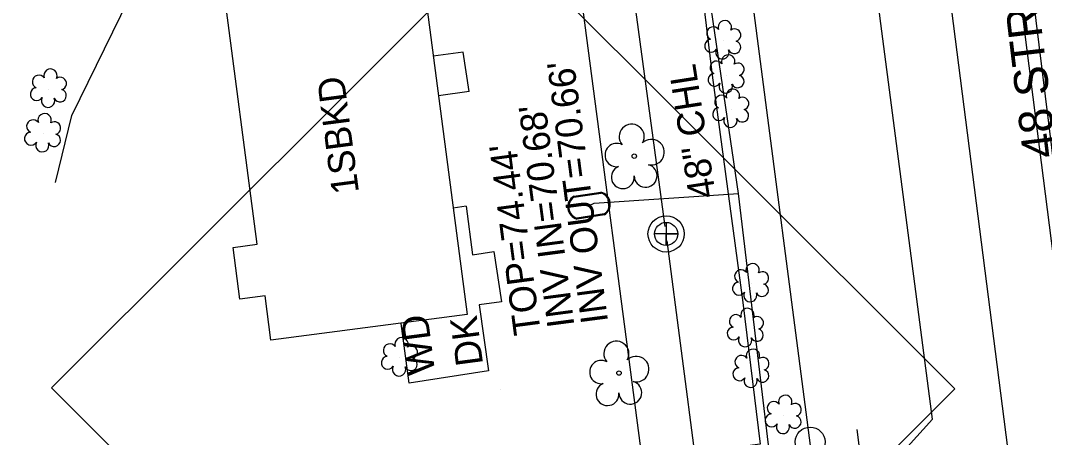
# Model space of a CAD drawing. Extents: x 2364404 to 2371833, y 798876 to 809754.
# Drawn here: x 2368307.8 to 2368459.4, y 807393.5 to 807455.3 of the extents above; entities that cross this region are included whole.
import ezdxf

# ---------------------------------------------------------------- set-up
doc = ezdxf.new("R2010")
doc.units = 0
for name, color, linetype in [('CTL Supplemental Horizontal and Vertical CELL', 7, 'Continuous'), ('Exist Building', 7, 'Continuous'), ('Exist Building Text', 7, 'Continuous'), ('Exist Other Culture Area Outline', 7, 'Continuous'), ('Exist Other Culture Area Outline Text', 7, 'Continuous'), ('Exist Other Culture Fence Line', 7, 'Continuous'), ('Exist Other Culture Fence Line Text', 7, 'Continuous'), ('Exist Property Iron Pin CELL', 7, 'Continuous'), ('Exist Right of Way Easement Line', 7, 'Continuous'), ('Exist Right of Way Line', 7, 'Continuous'), ('Exist Roads EOP', 7, 'Continuous'), ('Exist Structure Minor Pipes RCP 15 Inch', 7, 'Continuous'), ('Exist Utilities Gas UG Line SUE LOS B', 7, 'Continuous'), ('Exist Utilities Sanitary Sewer Manhole CELL', 7, 'Continuous'), ('Exist Utilities Sanitary Sewer Manhole Top Elevation', 7, 'Continuous'), ('Exist Utilities Sanitary Sewer UG Line', 7, 'Continuous'), ('Exist Utilities Sanitary Sewer UG Line Invert Elevation', 7, 'Continuous'), ('Exist Utilities Telephone UG FO SUE LOS B Text', 7, 'Continuous'), ('Exist Utilities Water Meter CELL', 7, 'Continuous'), ('Exist Utilities Water UG Line SUE LOS B', 7, 'Continuous'), ('Exist Vegetation Shrub CELL', 7, 'Continuous'), ('Exist Vegetation Tree CELL', 7, 'Continuous'), ('Prop Horizontal Alignment', 7, 'Continuous')]:
    doc.layers.add(name, color=color, linetype=linetype)

msp = doc.modelspace()

# ---------------------------------------------------------------- linework, layer by layer
at = {"layer": 'CTL Supplemental Horizontal and Vertical CELL'}
msp.add_line((2368378.89, 807400.61), (2368378.89, 807400.61), dxfattribs=at)
msp.add_lwpolyline([(2368312.4, 807400.83), (2368379.23, 807467.66), (2368446.17, 807400.72), (2368379.35, 807333.89)], close=True, dxfattribs=at)
at = {"layer": 'Exist Building'}
msp.add_lwpolyline([(2368366.97, 807464.89), (2368373.94, 807411.7), (2368344.89, 807407.89), (2368344.02, 807414.48), (2368340.29, 807413.99), (2368339.28, 807421.68), (2368342.85, 807422.14), (2368337.75, 807461.06)], close=True, dxfattribs=at)
at = {"layer": 'Exist Other Culture Area Outline'}
for p, q in [((2368374.22, 807444.77), (2368369.69, 807444.17)), ((2368373.8, 807427.79), (2368371.87, 807427.47))]:
    msp.add_line(p, q, dxfattribs=at)
for points in [[(2368374.22, 807444.77), (2368373.34, 807450.6), (2368368.92, 807450.01)], [(2368373.8, 807427.79), (2368374.76, 807420.55), (2368377.91, 807421.08), (2368379.03, 807413.61), (2368375.71, 807413.14), (2368377.1, 807403.35)], [(2368377.1, 807403.35), (2368365.37, 807401.53), (2368364.15, 807410.41)]]:
    msp.add_lwpolyline(points, dxfattribs=at)
at = {"layer": 'Exist Other Culture Fence Line'}
msp.add_lwpolyline([(2368408.43, 807462), (2368410.22, 807447.2), (2368414.77, 807413.48), (2368417.34, 807392.49), (2368374.59, 807386.82), (2368352.65, 807384.34), (2368342.56, 807382.91), (2368342.36, 807384.28), (2368321.98, 807381.07), (2368304.49, 807378.27), (2368301.17, 807377.76)], dxfattribs=at)
at = {"layer": 'Exist Property Iron Pin CELL'}
msp.add_circle((2368424.73, 807392.82), 2.2, dxfattribs=at)
at = {"layer": 'Exist Right of Way Easement Line'}
msp.add_line((2368511.71, 806538.64), (2368344.2, 807814.14), dxfattribs=at)
at = {"layer": 'Exist Right of Way Line'}
msp.add_line((2368533.02, 806560.45), (2368368.2, 807827.36), dxfattribs=at)
at = {"layer": 'Exist Roads EOP'}
for points in [[(2368458.85, 807273.24), (2368452.4, 807323.88), (2368446.15, 807368.12), (2368444.02, 807369.35), (2368441.6, 807369.34), (2368439.16, 807392.12), (2368442.82, 807396.21), (2368435.2, 807454.89), (2368429.11, 807503.15), (2368423.49, 807547.61), (2368418.51, 807586.84), (2368409.79, 807654.27), (2368402.88, 807704.72), (2368396.58, 807752.35), (2368389.7, 807800.7), (2368383.01, 807844.61), (2368373.21, 807897.74)], [(2368479.96, 807275.52), (2368472.82, 807329.17), (2368467.3, 807372.73), (2368463.49, 807399.04), (2368455.99, 807457.89), (2368450.28, 807505.61), (2368444.32, 807550.36), (2368439.14, 807589.77), (2368430.88, 807657.09), (2368424.4, 807706.96), (2368418, 807755.78), (2368415.07, 807804.32), (2368408.4, 807848.6), (2368404.75, 807897.99)]]:
    msp.add_lwpolyline(points, dxfattribs=at)
at = {"layer": 'Exist Structure Minor Pipes RCP 15 Inch'}
msp.add_line((2368431.62, 807394.66), (2368436.04, 807362.58), dxfattribs=at)
at = {"layer": 'Exist Utilities Gas UG Line SUE LOS B'}
for points in [[(2368482.33, 807269.18), (2368476.59, 807310.66), (2368475.28, 807318.93), (2368469.46, 807367.86), (2368462.89, 807417.28), (2368456.74, 807466.98), (2368452.98, 807496.64), (2368450.66, 807516.79), (2368444.57, 807565.67), (2368442.07, 807583.58), (2368437.6, 807615.09), (2368434.95, 807636.28), (2368430.96, 807664.36), (2368426.87, 807696.93), (2368423.49, 807727.61), (2368418.1, 807767.6), (2368413.6, 807813.99), (2368409, 807861.86), (2368407.26, 807895.83), (2368407.32, 807898.29), (2368407.49, 807900.26)], [(2368313, 807431.3), (2368315.43, 807441.24), (2368326.34, 807463.56), (2368329.2, 807470.06), (2368362.61, 807484.12), (2368377.08, 807485.2), (2368429.76, 807491.87), (2368452.98, 807496.64)]]:
    msp.add_lwpolyline(points, dxfattribs=at)
at = {"layer": 'Exist Utilities Sanitary Sewer Manhole CELL'}
msp.add_lwpolyline([(2368403.41, 807425.38), (2368403.41, 807421.96), (2368403.41, 807423.67), (2368405.12, 807423.67), (2368401.69, 807423.67)], dxfattribs=at)
for radius in [2.69, 1.71]:
    msp.add_circle((2368403.41, 807423.67), radius, dxfattribs=at)
at = {"layer": 'Exist Utilities Sanitary Sewer UG Line'}
for p, q in [((2368403.25, 807424.76), (2368350.71, 807816.86)), ((2368454.19, 807037.23), (2368403.54, 807422.66))]:
    msp.add_line(p, q, dxfattribs=at)
at = {"layer": 'Exist Utilities Water Meter CELL'}
msp.add_line((2368391.99, 807427.87), (2368391.99, 807427.87), dxfattribs=at)
for points in [[(2368389.72, 807429.25), (2368393.75, 807429.86)], [(2368389.74, 807429.11), (2368393.77, 807429.72)], [(2368394.24, 807426.63), (2368390.19, 807426.02)], [(2368394.26, 807426.5), (2368390.21, 807425.88)]]:
    msp.add_lwpolyline(points, dxfattribs=at)
for centre, radius, start, end in [((2368390.7, 807427.67), 1.86, 121.8352, 254.6366), ((2368390.71, 807427.67), 1.73, 123.9581, 252.4396), ((2368393.27, 807428.07), 1.86, 302.3055, 74.9656), ((2368393.28, 807428.07), 1.73, 303.7844, 73.53)]:
    msp.add_arc(centre, radius, start, end, dxfattribs=at)
at = {"layer": 'Exist Utilities Water UG Line SUE LOS B'}
for points in [[(2368435.61, 807263.12), (2368428.93, 807315.03), (2368426.08, 807333.8), (2368421.96, 807363.83), (2368414.11, 807429.65), (2368405.9, 807485.75), (2368402.48, 807516.76), (2368394.93, 807570.69), (2368390.68, 807599.07), (2368390.12, 807605.12), (2368383.55, 807658.17), (2368377.22, 807707.96), (2368370.41, 807753.28)], [(2368391.99, 807427.87), (2368392.75, 807428.22), (2368414.11, 807429.65)]]:
    msp.add_lwpolyline(points, dxfattribs=at)
at = {"layer": 'Exist Vegetation Shrub CELL'}
for p, q in [((2368411.87, 807452.28), (2368411.87, 807452.28)), ((2368412.37, 807447.21), (2368412.37, 807447.21)), ((2368312.02, 807445.11), (2368312.02, 807445.11)), ((2368413.06, 807442.13), (2368413.06, 807442.13)), ((2368311.16, 807438.5), (2368311.16, 807438.5)), ((2368415.98, 807416.26), (2368415.98, 807416.26)), ((2368415.21, 807409.61), (2368415.21, 807409.61)), ((2368363.99, 807405.27), (2368363.99, 807405.27)), ((2368416.04, 807403.56), (2368416.04, 807403.56)), ((2368420.82, 807396.73), (2368420.82, 807396.73))]:
    msp.add_line(p, q, dxfattribs=at)
for centre, radius, start, end in [((2368412.1, 807454.32), 0.99, 334.8391, 200.4717), ((2368410.39, 807453.41), 0.968, 35.8908, 245.4216), ((2368413.54, 807453.15), 0.929, 284.4567, 126.0861), ((2368410.07, 807451.58), 0.955, 95.1099, 327.9534), ((2368413.51, 807451.35), 0.937, 204.9913, 73.4601), ((2368411.74, 807450.6), 0.984, 151.2797, 21.387), ((2368412.6, 807449.25), 0.99, 334.8391, 200.4717), ((2368410.89, 807448.34), 0.968, 35.8908, 245.4216), ((2368414.04, 807448.08), 0.929, 284.4567, 126.0861), ((2368312.25, 807447.15), 0.99, 334.8391, 200.4717), ((2368410.57, 807446.51), 0.955, 95.1099, 327.9534), ((2368310.54, 807446.23), 0.968, 35.8908, 245.4216), ((2368313.7, 807445.97), 0.929, 284.4567, 126.0861), ((2368412.24, 807445.53), 0.984, 151.2797, 21.387), ((2368414.01, 807446.28), 0.937, 204.9913, 73.4601), ((2368310.22, 807444.4), 0.955, 95.1099, 327.9534), ((2368313.66, 807444.18), 0.937, 204.9913, 73.4601), ((2368411.57, 807443.26), 0.968, 35.8908, 245.4216), ((2368413.28, 807444.17), 0.99, 334.8391, 200.4717), ((2368311.9, 807443.42), 0.984, 151.2797, 21.387), ((2368414.73, 807443), 0.929, 284.4567, 126.0861), ((2368311.39, 807440.54), 0.99, 334.8391, 200.4717), ((2368411.25, 807441.43), 0.955, 95.1099, 327.9534), ((2368414.69, 807441.2), 0.937, 204.9913, 73.4601), ((2368309.68, 807439.63), 0.968, 35.8908, 245.4216), ((2368312.84, 807439.37), 0.929, 284.4567, 126.0861), ((2368412.93, 807440.45), 0.984, 151.2797, 21.387), ((2368309.36, 807437.8), 0.955, 95.1099, 327.9534), ((2368312.8, 807437.57), 0.937, 204.9913, 73.4601), ((2368311.04, 807436.82), 0.984, 151.2797, 21.387), ((2368416.21, 807418.3), 0.99, 334.8391, 200.4717), ((2368414.5, 807417.39), 0.968, 35.8908, 245.4216), ((2368417.66, 807417.13), 0.929, 284.4567, 126.0861), ((2368414.18, 807415.56), 0.955, 95.1099, 327.9534), ((2368417.62, 807415.34), 0.937, 204.9913, 73.4601), ((2368415.86, 807414.58), 0.984, 151.2797, 21.387), ((2368415.44, 807411.65), 0.99, 334.8391, 200.4717), ((2368413.73, 807410.73), 0.968, 35.8908, 245.4216), ((2368416.89, 807410.48), 0.929, 284.4567, 126.0861), ((2368413.41, 807408.9), 0.955, 95.1099, 327.9534), ((2368416.85, 807408.68), 0.937, 204.9913, 73.4601), ((2368364.22, 807407.31), 0.99, 334.8391, 200.4717), ((2368415.09, 807407.92), 0.984, 151.2797, 21.387), ((2368362.5, 807406.4), 0.968, 35.8908, 245.4216), ((2368365.66, 807406.14), 0.929, 284.4567, 126.0861), ((2368416.27, 807405.6), 0.99, 334.8391, 200.4717), ((2368362.19, 807404.56), 0.955, 95.1099, 327.9534), ((2368365.62, 807404.34), 0.937, 204.9913, 73.4601), ((2368414.56, 807404.69), 0.968, 35.8908, 245.4216), ((2368417.71, 807404.43), 0.929, 284.4567, 126.0861), ((2368363.86, 807403.58), 0.984, 151.2797, 21.387), ((2368414.24, 807402.86), 0.955, 95.1099, 327.9534), ((2368417.68, 807402.63), 0.937, 204.9913, 73.4601), ((2368415.91, 807401.88), 0.984, 151.2797, 21.387), ((2368419.34, 807397.85), 0.968, 35.8908, 245.4216), ((2368421.05, 807398.77), 0.99, 334.8391, 200.4717), ((2368422.5, 807397.6), 0.929, 284.4567, 126.0861), ((2368419.02, 807396.02), 0.955, 95.1099, 327.9534), ((2368422.46, 807395.8), 0.937, 204.9913, 73.4601), ((2368420.7, 807395.04), 0.984, 151.2797, 21.387)]:
    msp.add_arc(centre, radius, start, end, dxfattribs=at)
at = {"layer": 'Exist Vegetation Tree CELL'}
for p, q in [((2368398.69, 807435.2), (2368398.69, 807435.2)), ((2368396.43, 807403.03), (2368396.43, 807403.03))]:
    msp.add_line(p, q, dxfattribs=at)
for centre in [(2368398.69, 807435.2), (2368396.43, 807403.03)]:
    msp.add_circle(centre, 0.326, dxfattribs=at)
for centre, radius, start, end in [((2368398.31, 807438.08), 1.86, 330.1651, 219.7134), ((2368396.09, 807435.36), 1.73, 62.6636, 279.3457), ((2368401.24, 807435.79), 1.9, 257.1011, 134.1999), ((2368396.99, 807432.08), 1.69, 111.5671, 6.231), ((2368400.36, 807432.3), 1.7, 181.2822, 74.56), ((2368396.04, 807405.9), 1.86, 330.1651, 219.7134), ((2368393.82, 807403.18), 1.73, 62.6636, 279.3457), ((2368398.97, 807403.62), 1.9, 257.1011, 134.1999), ((2368398.1, 807400.13), 1.7, 181.2822, 74.56), ((2368394.72, 807399.91), 1.69, 111.5671, 6.231)]:
    msp.add_arc(centre, radius, start, end, dxfattribs=at)
at = {"layer": 'Prop Horizontal Alignment'}
msp.add_line((2368515.76, 806910.55), (2368437.08, 807524), dxfattribs=at)

# ---------------------------------------------------------------- texts
at = {"layer": 'Exist Building Text'}
msp.add_text('1SBKD', height=4, rotation=97.4798, dxfattribs=at).set_placement((2368357.94, 807429.85))
at = {"layer": 'Exist Other Culture Area Outline Text'}
for s, p in [('WD', (2368369.22, 807403.08)), ('DK', (2368376.31, 807404.36))]:
    msp.add_text(s, height=4, rotation=97.4798, dxfattribs=at).set_placement(p)
at = {"layer": 'Exist Other Culture Fence Line Text'}
msp.add_text('48" CHL', height=4, rotation=98.8627, dxfattribs=at).set_placement((2368410.79, 807429.24))
at = {"layer": 'Exist Utilities Sanitary Sewer Manhole Top Elevation'}
msp.add_text("TOP=74.44'", height=4, rotation=97.4798, dxfattribs=at).set_placement((2368384.87, 807408.95))
at = {"layer": 'Exist Utilities Sanitary Sewer UG Line Invert Elevation'}
for s, p in [("INV OUT=70.66'", (2368394.82, 807410.64)), ("INV IN=70.68'", (2368389.84, 807410.05))]:
    msp.add_text(s, height=4, rotation=97.4798, dxfattribs=at).set_placement(p)
at = {"layer": 'Exist Utilities Telephone UG FO SUE LOS B Text'}
msp.add_text('48 STR FO', height=5, rotation=96.8009, dxfattribs=at).set_placement((2368461.28, 807435.18))

doc.saveas('drawing.dxf')
